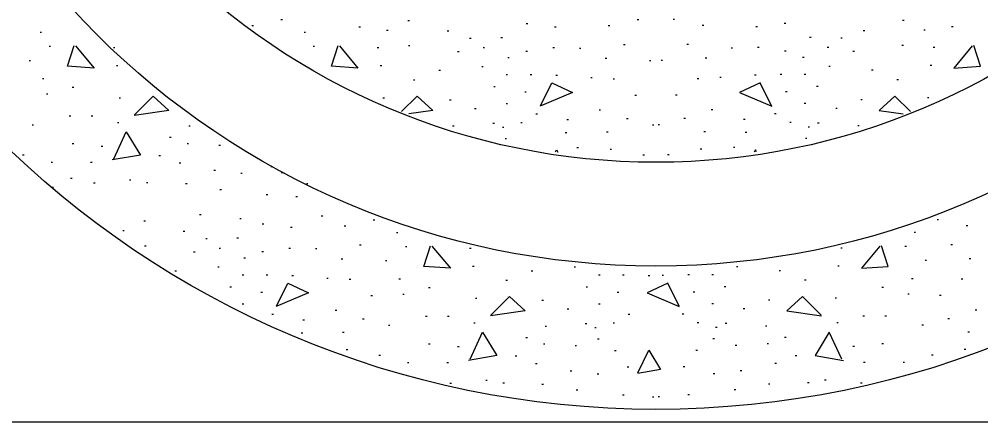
# Model space of a CAD drawing. Extents: x 2133490 to 2172050, y 2138301 to 2145980.
# Drawn here: x 2144647.97 to 2144671.02, y 2139147.54 to 2139157.2 of the extents above; entities that cross this region are included whole.
import ezdxf

# ---------------------------------------------------------------- set-up
doc = ezdxf.new("R2010")
doc.units = 0
doc.layers.add('Drainage_PR', color=7, linetype='Continuous')
doc.layers.add('Utilities_PR_Underground Sanitary Sewer', color=7, linetype='Continuous')

msp = doc.modelspace()

# ---------------------------------------------------------------- linework, layer by layer
at = {"layer": 'Drainage_PR'}
msp.add_line((2144598.521, 2139147.544), (2144727.949, 2139147.544), dxfattribs=at)
at = {"layer": 'Utilities_PR_Underground Sanitary Sewer'}
for p, q in [((2144653.543, 2139157.047), (2144653.58, 2139157.047)), ((2144654.242, 2139157.191), (2144654.28, 2139157.191)), ((2144656.112, 2139157.014), (2144656.149, 2139157.014)), ((2144657.284, 2139157.166), (2144657.321, 2139157.166)), ((2144660.121, 2139157.094), (2144660.159, 2139157.094)), ((2144660.803, 2139157.014), (2144660.841, 2139157.014)), ((2144662.088, 2139157.047), (2144662.125, 2139157.047)), ((2144662.787, 2139157.191), (2144662.824, 2139157.191)), ((2144663.683, 2139157.191), (2144663.646, 2139157.191)), ((2144664.382, 2139157.047), (2144664.345, 2139157.047)), ((2144665.667, 2139157.014), (2144665.629, 2139157.014)), ((2144666.349, 2139157.094), (2144666.311, 2139157.094)), ((2144669.186, 2139157.166), (2144669.149, 2139157.166)), ((2144670.359, 2139157.014), (2144670.321, 2139157.014)), ((2144648.465, 2139156.885), (2144648.503, 2139156.885)), ((2144654.795, 2139156.885), (2144654.832, 2139156.885)), ((2144656.776, 2139156.932), (2144656.813, 2139156.932)), ((2144658.23, 2139156.917), (2144658.267, 2139156.917)), ((2144659.514, 2139156.758), (2144659.551, 2139156.758)), ((2144666.956, 2139156.758), (2144666.919, 2139156.758)), ((2144668.24, 2139156.917), (2144668.203, 2139156.917)), ((2144669.694, 2139156.932), (2144669.657, 2139156.932)), ((2144648.682, 2139156.549), (2144648.719, 2139156.549)), ((2144655.011, 2139156.549), (2144655.049, 2139156.549)), ((2144657.299, 2139156.564), (2144657.336, 2139156.564)), ((2144658.767, 2139156.741), (2144658.805, 2139156.741)), ((2144662.456, 2139156.589), (2144662.493, 2139156.589)), ((2144664.014, 2139156.589), (2144663.977, 2139156.589)), ((2144667.703, 2139156.741), (2144667.665, 2139156.741)), ((2144669.171, 2139156.564), (2144669.134, 2139156.564)), ((2144650.223, 2139156.517), (2144650.26, 2139156.517)), ((2144656.552, 2139156.517), (2144656.589, 2139156.517)), ((2144658.479, 2139156.42), (2144658.516, 2139156.42)), ((2144659.088, 2139156.517), (2144659.126, 2139156.517)), ((2144660.114, 2139156.427), (2144660.151, 2139156.427)), ((2144660.763, 2139156.517), (2144660.801, 2139156.517)), ((2144661.398, 2139156.499), (2144661.435, 2139156.499)), ((2144665.072, 2139156.499), (2144665.035, 2139156.499)), ((2144665.707, 2139156.517), (2144665.669, 2139156.517)), ((2144666.356, 2139156.427), (2144666.319, 2139156.427)), ((2144667.382, 2139156.517), (2144667.344, 2139156.517)), ((2144667.992, 2139156.42), (2144667.954, 2139156.42)), ((2144669.918, 2139156.517), (2144669.881, 2139156.517)), ((2144648.201, 2139156.21), (2144648.239, 2139156.21)), ((2144650.295, 2139156.084), (2144650.332, 2139156.084)), ((2144656.624, 2139156.084), (2144656.662, 2139156.084)), ((2144659.681, 2139156.275), (2144659.718, 2139156.275)), ((2144662.015, 2139156.26), (2144662.053, 2139156.26)), ((2144663.076, 2139156.21), (2144663.113, 2139156.21)), ((2144663.394, 2139156.21), (2144663.357, 2139156.21)), ((2144664.455, 2139156.26), (2144664.417, 2139156.26)), ((2144666.789, 2139156.275), (2144666.752, 2139156.275)), ((2144669.846, 2139156.084), (2144669.808, 2139156.084)), ((2144658.028, 2139155.972), (2144658.065, 2139155.972)), ((2144659.056, 2139156.059), (2144659.093, 2139156.059)), ((2144659.641, 2139155.874), (2144659.678, 2139155.874)), ((2144660.218, 2139155.874), (2144660.256, 2139155.874)), ((2144660.836, 2139155.857), (2144660.873, 2139155.857)), ((2144665.634, 2139155.857), (2144665.597, 2139155.857)), ((2144666.252, 2139155.874), (2144666.214, 2139155.874)), ((2144666.829, 2139155.874), (2144666.792, 2139155.874)), ((2144667.414, 2139156.059), (2144667.377, 2139156.059)), ((2144668.442, 2139155.972), (2144668.405, 2139155.972)), ((2144648.523, 2139155.777), (2144648.56, 2139155.777)), ((2144657.418, 2139155.745), (2144657.456, 2139155.745)), ((2144661.669, 2139155.795), (2144661.707, 2139155.795)), ((2144662.207, 2139155.77), (2144662.244, 2139155.77)), ((2144664.263, 2139155.77), (2144664.226, 2139155.77)), ((2144664.801, 2139155.795), (2144664.763, 2139155.795)), ((2144669.052, 2139155.745), (2144669.014, 2139155.745)), ((2144648.617, 2139155.409), (2144648.654, 2139155.409)), ((2144649.237, 2139155.568), (2144649.274, 2139155.568)), ((2144659.345, 2139155.586), (2144659.382, 2139155.586)), ((2144660.089, 2139155.456), (2144660.126, 2139155.456)), ((2144662.73, 2139155.377), (2144662.767, 2139155.377)), ((2144663.74, 2139155.377), (2144663.703, 2139155.377)), ((2144666.381, 2139155.456), (2144666.344, 2139155.456)), ((2144667.125, 2139155.586), (2144667.088, 2139155.586)), ((2144650.359, 2139155.312), (2144650.397, 2139155.312)), ((2144656.689, 2139155.312), (2144656.726, 2139155.312)), ((2144658.287, 2139155.265), (2144658.324, 2139155.265)), ((2144659.641, 2139155.175), (2144659.678, 2139155.175)), ((2144666.829, 2139155.175), (2144666.792, 2139155.175)), ((2144668.183, 2139155.265), (2144668.146, 2139155.265)), ((2144669.781, 2139155.312), (2144669.744, 2139155.312)), ((2144658.887, 2139155.056), (2144658.924, 2139155.056)), ((2144660.355, 2139154.926), (2144660.393, 2139154.926)), ((2144661.871, 2139155.023), (2144661.908, 2139155.023)), ((2144664.599, 2139155.023), (2144664.562, 2139155.023)), ((2144666.115, 2139154.926), (2144666.077, 2139154.926)), ((2144667.583, 2139155.056), (2144667.546, 2139155.056)), ((2144649.165, 2139154.879), (2144649.202, 2139154.879)), ((2144649.692, 2139154.879), (2144649.73, 2139154.879)), ((2144650.32, 2139154.72), (2144650.357, 2139154.72)), ((2144659.322, 2139154.702), (2144659.36, 2139154.702)), ((2144659.992, 2139154.72), (2144660.029, 2139154.72)), ((2144661.099, 2139154.792), (2144661.137, 2139154.792)), ((2144662.528, 2139154.814), (2144662.565, 2139154.814)), ((2144663.942, 2139154.814), (2144663.905, 2139154.814)), ((2144665.371, 2139154.792), (2144665.333, 2139154.792)), ((2144666.478, 2139154.72), (2144666.441, 2139154.72)), ((2144667.148, 2139154.702), (2144667.11, 2139154.702)), ((2144648.274, 2139154.662), (2144648.311, 2139154.662)), ((2144652.03, 2139154.637), (2144652.067, 2139154.637)), ((2144658.359, 2139154.637), (2144658.396, 2139154.637)), ((2144659.551, 2139154.605), (2144659.589, 2139154.605)), ((2144661.06, 2139154.481), (2144661.097, 2139154.481)), ((2144662.048, 2139154.493), (2144662.085, 2139154.493)), ((2144663.148, 2139154.662), (2144663.185, 2139154.662)), ((2144663.322, 2139154.662), (2144663.285, 2139154.662)), ((2144664.422, 2139154.493), (2144664.385, 2139154.493)), ((2144665.41, 2139154.481), (2144665.373, 2139154.481)), ((2144666.919, 2139154.605), (2144666.881, 2139154.605)), ((2144668.111, 2139154.637), (2144668.074, 2139154.637)), ((2144651.572, 2139154.369), (2144651.609, 2139154.369)), ((2144659.616, 2139154.336), (2144659.653, 2139154.336)), ((2144666.854, 2139154.336), (2144666.817, 2139154.336)), ((2144649.234, 2139154.214), (2144649.272, 2139154.214)), ((2144649.934, 2139154.152), (2144649.971, 2139154.152)), ((2144651.99, 2139154.214), (2144652.027, 2139154.214)), ((2144652.751, 2139154.174), (2144652.789, 2139154.174)), ((2144661.341, 2139154.12), (2144661.378, 2139154.12)), ((2144662.135, 2139154.08), (2144662.172, 2139154.08)), ((2144664.335, 2139154.08), (2144664.298, 2139154.08)), ((2144665.129, 2139154.12), (2144665.092, 2139154.12)), ((2144648.047, 2139153.943), (2144648.084, 2139153.943)), ((2144648.729, 2139153.766), (2144648.766, 2139153.766)), ((2144649.677, 2139153.766), (2144649.715, 2139153.766)), ((2144651.315, 2139153.926), (2144651.353, 2139153.926)), ((2144662.921, 2139153.943), (2144662.959, 2139153.943)), ((2144663.549, 2139153.943), (2144663.511, 2139153.943)), ((2144651.803, 2139153.751), (2144651.84, 2139153.751)), ((2144652.632, 2139153.575), (2144652.669, 2139153.575)), ((2144654.001, 2139153.662), (2144654.038, 2139153.662)), ((2144649.195, 2139153.381), (2144649.232, 2139153.381)), ((2144650.608, 2139153.348), (2144650.646, 2139153.348)), ((2144653.279, 2139153.502), (2144653.316, 2139153.502)), ((2144648.754, 2139153.171), (2144648.791, 2139153.171)), ((2144649.75, 2139153.276), (2144649.787, 2139153.276)), ((2144651.017, 2139153.283), (2144651.054, 2139153.283)), ((2144651.957, 2139153.254), (2144651.995, 2139153.254)), ((2144652.776, 2139153.117), (2144652.814, 2139153.117)), ((2144654.852, 2139153.254), (2144654.889, 2139153.254)), ((2144653.889, 2139152.995), (2144653.926, 2139152.995)), ((2144654.603, 2139152.947), (2144654.641, 2139152.947)), ((2144652.293, 2139152.514), (2144652.331, 2139152.514)), ((2144653.254, 2139152.417), (2144653.291, 2139152.417)), ((2144655.206, 2139152.482), (2144655.243, 2139152.482)), ((2144656.457, 2139152.385), (2144656.495, 2139152.385)), ((2144670.013, 2139152.385), (2144669.975, 2139152.385)), ((2144650.954, 2139152.363), (2144650.992, 2139152.363)), ((2144653.792, 2139152.29), (2144653.829, 2139152.29)), ((2144654.474, 2139152.208), (2144654.511, 2139152.208)), ((2144655.758, 2139152.241), (2144655.795, 2139152.241)), ((2144670.712, 2139152.241), (2144670.675, 2139152.241)), ((2144650.447, 2139152.129), (2144650.484, 2139152.129)), ((2144651.9, 2139152.114), (2144651.937, 2139152.114)), ((2144652.438, 2139151.937), (2144652.475, 2139151.937)), ((2144653.184, 2139151.952), (2144653.222, 2139151.952)), ((2144657.01, 2139152.081), (2144657.047, 2139152.081)), ((2144669.46, 2139152.081), (2144669.423, 2139152.081)), ((2144650.969, 2139151.76), (2144651.007, 2139151.76)), ((2144652.759, 2139151.71), (2144652.796, 2139151.71)), ((2144654.434, 2139151.71), (2144654.471, 2139151.71)), ((2144655.069, 2139151.695), (2144655.106, 2139151.695)), ((2144656.126, 2139151.783), (2144656.164, 2139151.783)), ((2144657.227, 2139151.743), (2144657.264, 2139151.743)), ((2144658.767, 2139151.71), (2144658.805, 2139151.71)), ((2144667.703, 2139151.71), (2144667.665, 2139151.71)), ((2144669.243, 2139151.743), (2144669.206, 2139151.743)), ((2144670.344, 2139151.783), (2144670.306, 2139151.783)), ((2144652.149, 2139151.616), (2144652.186, 2139151.616)), ((2144653.351, 2139151.471), (2144653.389, 2139151.471)), ((2144653.784, 2139151.623), (2144653.822, 2139151.623)), ((2144655.686, 2139151.454), (2144655.723, 2139151.454)), ((2144670.784, 2139151.454), (2144670.747, 2139151.454)), ((2144652.726, 2139151.255), (2144652.764, 2139151.255)), ((2144656.746, 2139151.407), (2144656.784, 2139151.407)), ((2144658.839, 2139151.277), (2144658.877, 2139151.277)), ((2144661.271, 2139151.255), (2144661.309, 2139151.255)), ((2144665.199, 2139151.255), (2144665.162, 2139151.255)), ((2144667.631, 2139151.277), (2144667.593, 2139151.277)), ((2144669.724, 2139151.407), (2144669.687, 2139151.407)), ((2144651.699, 2139151.165), (2144651.736, 2139151.165)), ((2144653.311, 2139151.071), (2144653.349, 2139151.071)), ((2144653.889, 2139151.071), (2144653.926, 2139151.071)), ((2144654.506, 2139151.053), (2144654.543, 2139151.053)), ((2144655.34, 2139150.989), (2144655.377, 2139150.989)), ((2144660.246, 2139151.165), (2144660.283, 2139151.165)), ((2144661.856, 2139151.071), (2144661.893, 2139151.071)), ((2144662.434, 2139151.071), (2144662.471, 2139151.071)), ((2144663.051, 2139151.053), (2144663.088, 2139151.053)), ((2144663.419, 2139151.053), (2144663.382, 2139151.053)), ((2144664.036, 2139151.071), (2144663.999, 2139151.071)), ((2144664.614, 2139151.071), (2144664.577, 2139151.071)), ((2144666.224, 2139151.165), (2144666.187, 2139151.165)), ((2144653.015, 2139150.779), (2144653.053, 2139150.779)), ((2144655.878, 2139150.966), (2144655.915, 2139150.966)), ((2144657.067, 2139150.974), (2144657.105, 2139150.974)), ((2144657.782, 2139150.765), (2144657.819, 2139150.765)), ((2144659.633, 2139150.941), (2144659.671, 2139150.941)), ((2144661.56, 2139150.779), (2144661.597, 2139150.779)), ((2144664.91, 2139150.779), (2144664.873, 2139150.779)), ((2144666.837, 2139150.941), (2144666.799, 2139150.941)), ((2144668.688, 2139150.765), (2144668.651, 2139150.765)), ((2144669.403, 2139150.974), (2144669.365, 2139150.974)), ((2144670.593, 2139150.966), (2144670.555, 2139150.966)), ((2144653.759, 2139150.653), (2144653.797, 2139150.653)), ((2144656.4, 2139150.573), (2144656.438, 2139150.573)), ((2144657.162, 2139150.603), (2144657.199, 2139150.603)), ((2144662.304, 2139150.653), (2144662.341, 2139150.653)), ((2144664.166, 2139150.653), (2144664.129, 2139150.653)), ((2144669.308, 2139150.603), (2144669.271, 2139150.603)), ((2144670.07, 2139150.573), (2144670.032, 2139150.573)), ((2144653.311, 2139150.371), (2144653.349, 2139150.371)), ((2144658.904, 2139150.508), (2144658.942, 2139150.508)), ((2144660.502, 2139150.458), (2144660.539, 2139150.458)), ((2144661.856, 2139150.371), (2144661.893, 2139150.371)), ((2144664.614, 2139150.371), (2144664.577, 2139150.371)), ((2144665.968, 2139150.458), (2144665.931, 2139150.458)), ((2144667.566, 2139150.508), (2144667.529, 2139150.508)), ((2144654.026, 2139150.122), (2144654.063, 2139150.122)), ((2144655.542, 2139150.219), (2144655.579, 2139150.219)), ((2144657.709, 2139150.075), (2144657.747, 2139150.075)), ((2144658.237, 2139150.075), (2144658.274, 2139150.075)), ((2144661.104, 2139150.252), (2144661.142, 2139150.252)), ((2144662.57, 2139150.122), (2144662.608, 2139150.122)), ((2144663.9, 2139150.122), (2144663.862, 2139150.122)), ((2144665.366, 2139150.252), (2144665.328, 2139150.252)), ((2144668.233, 2139150.075), (2144668.196, 2139150.075)), ((2144668.761, 2139150.075), (2144668.723, 2139150.075)), ((2144670.929, 2139150.219), (2144670.891, 2139150.219)), ((2144654.77, 2139149.986), (2144654.807, 2139149.986)), ((2144656.199, 2139150.01), (2144656.236, 2139150.01)), ((2144656.818, 2139149.859), (2144656.856, 2139149.859)), ((2144658.864, 2139149.913), (2144658.902, 2139149.913)), ((2144661.538, 2139149.898), (2144661.575, 2139149.898)), ((2144662.207, 2139149.913), (2144662.244, 2139149.913)), ((2144664.263, 2139149.913), (2144664.226, 2139149.913)), ((2144664.933, 2139149.898), (2144664.895, 2139149.898)), ((2144667.606, 2139149.913), (2144667.568, 2139149.913)), ((2144669.652, 2139149.859), (2144669.614, 2139149.859)), ((2144670.271, 2139150.01), (2144670.234, 2139150.01)), ((2144654.73, 2139149.677), (2144654.767, 2139149.677)), ((2144655.718, 2139149.689), (2144655.756, 2139149.689)), ((2144660.574, 2139149.834), (2144660.612, 2139149.834)), ((2144661.767, 2139149.801), (2144661.804, 2139149.801)), ((2144664.704, 2139149.801), (2144664.666, 2139149.801)), ((2144665.896, 2139149.834), (2144665.858, 2139149.834)), ((2144670.752, 2139149.689), (2144670.714, 2139149.689)), ((2144657.782, 2139149.411), (2144657.819, 2139149.411)), ((2144660.116, 2139149.562), (2144660.154, 2139149.562)), ((2144660.534, 2139149.411), (2144660.572, 2139149.411)), ((2144661.831, 2139149.533), (2144661.869, 2139149.533)), ((2144664.639, 2139149.533), (2144664.601, 2139149.533)), ((2144665.936, 2139149.411), (2144665.898, 2139149.411)), ((2144666.354, 2139149.562), (2144666.316, 2139149.562)), ((2144668.688, 2139149.411), (2144668.651, 2139149.411)), ((2144655.805, 2139149.274), (2144655.843, 2139149.274)), ((2144658.479, 2139149.346), (2144658.516, 2139149.346)), ((2144661.296, 2139149.371), (2144661.333, 2139149.371)), ((2144662.239, 2139149.251), (2144662.277, 2139149.251)), ((2144664.231, 2139149.251), (2144664.193, 2139149.251)), ((2144665.174, 2139149.371), (2144665.137, 2139149.371)), ((2144667.992, 2139149.346), (2144667.954, 2139149.346)), ((2144670.665, 2139149.274), (2144670.627, 2139149.274)), ((2144656.592, 2139149.139), (2144656.629, 2139149.139)), ((2144657.274, 2139148.963), (2144657.311, 2139148.963)), ((2144658.222, 2139148.963), (2144658.26, 2139148.963)), ((2144659.86, 2139149.122), (2144659.897, 2139149.122)), ((2144660.348, 2139148.945), (2144660.385, 2139148.945)), ((2144666.122, 2139148.945), (2144666.085, 2139148.945)), ((2144666.61, 2139149.122), (2144666.573, 2139149.122)), ((2144668.248, 2139148.963), (2144668.211, 2139148.963)), ((2144669.196, 2139148.963), (2144669.159, 2139148.963)), ((2144669.878, 2139149.139), (2144669.841, 2139149.139)), ((2144661.177, 2139148.768), (2144661.214, 2139148.768)), ((2144661.824, 2139148.696), (2144661.861, 2139148.696)), ((2144662.546, 2139148.858), (2144662.583, 2139148.858)), ((2144663.924, 2139148.858), (2144663.887, 2139148.858)), ((2144664.646, 2139148.696), (2144664.609, 2139148.696)), ((2144665.293, 2139148.768), (2144665.256, 2139148.768)), ((2144658.294, 2139148.472), (2144658.332, 2139148.472)), ((2144659.153, 2139148.544), (2144659.19, 2139148.544)), ((2144659.561, 2139148.48), (2144659.599, 2139148.48)), ((2144666.909, 2139148.48), (2144666.871, 2139148.48)), ((2144667.317, 2139148.544), (2144667.28, 2139148.544)), ((2144668.176, 2139148.472), (2144668.138, 2139148.472)), ((2144660.502, 2139148.447), (2144660.539, 2139148.447)), ((2144661.321, 2139148.31), (2144661.358, 2139148.31)), ((2144665.149, 2139148.31), (2144665.112, 2139148.31)), ((2144665.968, 2139148.447), (2144665.931, 2139148.447)), ((2144662.434, 2139148.191), (2144662.471, 2139148.191)), ((2144663.148, 2139148.144), (2144663.185, 2139148.144)), ((2144663.322, 2139148.144), (2144663.285, 2139148.144)), ((2144664.036, 2139148.191), (2144663.999, 2139148.191))]:
    msp.add_line(p, q, dxfattribs=at)
for points in [[(2144649.319, 2139156.559), (2144649.76, 2139156.026), (2144649.122, 2139156.074), (2144649.282, 2139156.569)], [(2144655.649, 2139156.559), (2144656.089, 2139156.026), (2144655.452, 2139156.074), (2144655.611, 2139156.569)], [(2144670.821, 2139156.559), (2144670.381, 2139156.026), (2144671.018, 2139156.074), (2144670.859, 2139156.569)], [(2144660.465, 2139155.12), (2144660.736, 2139155.67), (2144661.231, 2139155.439), (2144660.457, 2139155.108)], [(2144666.005, 2139155.12), (2144665.734, 2139155.67), (2144665.239, 2139155.439), (2144666.013, 2139155.108)], [(2144650.73, 2139154.906), (2144651.181, 2139155.354), (2144651.554, 2139155.008), (2144650.723, 2139154.886)], [(2144657.134, 2139154.981), (2144657.51, 2139155.354), (2144657.884, 2139155.008), (2144657.311, 2139154.924)], [(2144669.336, 2139154.981), (2144668.96, 2139155.354), (2144668.586, 2139155.008), (2144669.159, 2139154.924)], [(2144650.235, 2139153.848), (2144650.534, 2139154.493), (2144650.872, 2139153.933), (2144650.198, 2139153.821)], [(2144660.823, 2139154.013), (2144660.848, 2139154.062), (2144660.883, 2139154.008)], [(2144665.647, 2139154.013), (2144665.622, 2139154.062), (2144665.587, 2139154.008)], [(2144654.257, 2139153.522), (2144654.27, 2139153.55)], [(2144654.322, 2139153.515), (2144654.252, 2139153.502)], [(2144657.864, 2139151.755), (2144658.304, 2139151.223), (2144657.667, 2139151.27), (2144657.826, 2139151.765)], [(2144668.606, 2139151.755), (2144668.166, 2139151.223), (2144668.803, 2139151.27), (2144668.644, 2139151.765)], [(2144654.135, 2139150.317), (2144654.407, 2139150.867), (2144654.902, 2139150.633), (2144654.128, 2139150.304)], [(2144663.79, 2139150.317), (2144663.519, 2139150.867), (2144663.026, 2139150.633)], [(2144659.275, 2139150.1), (2144659.726, 2139150.548), (2144660.099, 2139150.205), (2144659.268, 2139150.083)], [(2144663.026, 2139150.633), (2144663.795, 2139150.304)], [(2144667.195, 2139150.1), (2144666.745, 2139150.548), (2144666.371, 2139150.205), (2144667.202, 2139150.083)], [(2144658.78, 2139149.045), (2144659.078, 2139149.689), (2144659.417, 2139149.129), (2144658.742, 2139149.015)], [(2144667.69, 2139149.045), (2144667.392, 2139149.689), (2144667.053, 2139149.129), (2144667.728, 2139149.015)], [(2144662.802, 2139148.716), (2144663.063, 2139149.259), (2144663.345, 2139148.801)], [(2144663.345, 2139148.801), (2144662.797, 2139148.699)]]:
    msp.add_lwpolyline(points, dxfattribs=at)
for radius in [22.401, 18.966, 16.477]:
    msp.add_circle((2144663.235, 2139170.243), radius, dxfattribs=at)

doc.saveas('drawing.dxf')
